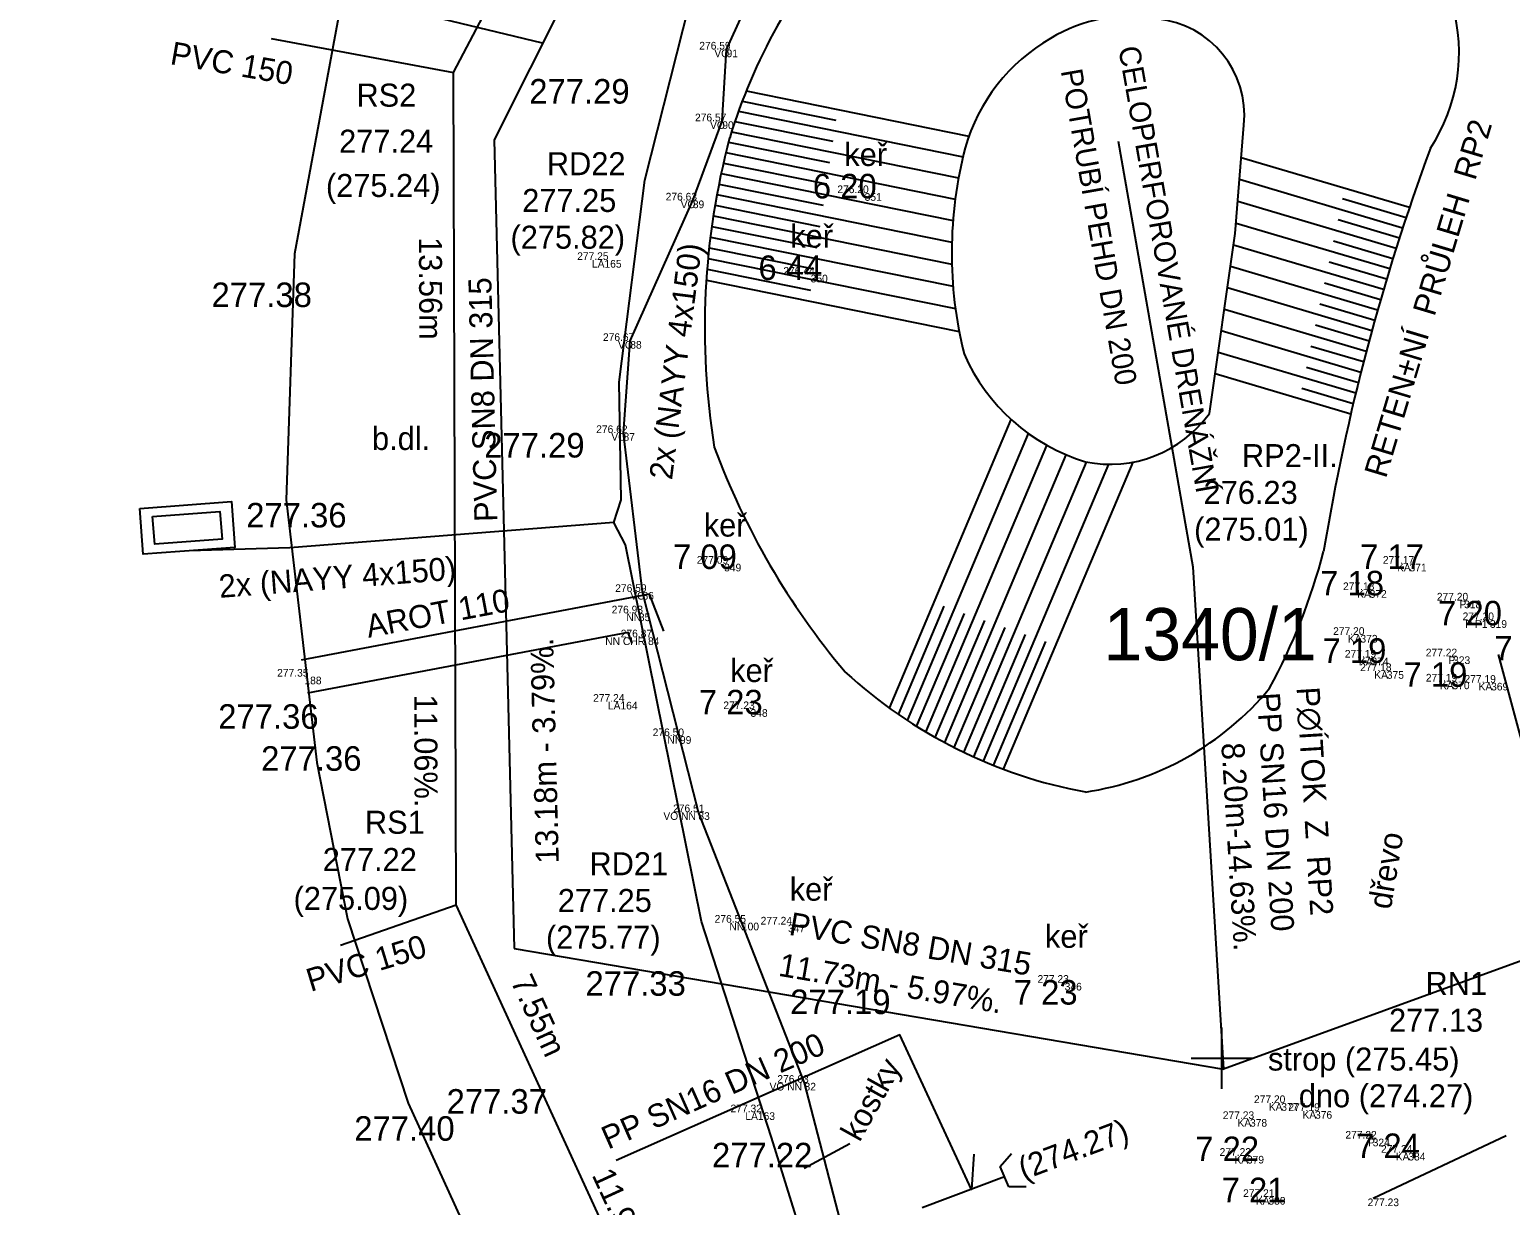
# Model space of a CAD drawing. Extents: x -601602 to -600882, y -1162594 to -1161950.
# Drawn here: x -601194.43 to -601170.3, y -1162052.4 to -1162033.24 of the extents above; entities that cross this region are included whole.
import ezdxf

# ---------------------------------------------------------------- set-up
doc = ezdxf.new("R2010")
doc.units = 0
for name, color, linetype in [('BODY', 7, 'Continuous'), ('BODY_CISLA', 7, 'Continuous'), ('BODY_KODY', 7, 'Continuous'), ('BODY_VYSKY_CELE', 7, 'Continuous'), ('G_TEXTY', 7, 'Continuous'), ('H_KOTY_VYSKOVE', 7, 'Continuous'), ('H_VYSKY_PREVZATE', 7, 'Continuous'), ('IS_CHRÁNIČKY', 7, 'Continuous'), ('IS_EON_NN', 7, 'Continuous'), ('IS_KAN_SPLASKOVA', 7, 'Continuous'), ('IS_ODVODNENI_HDV', 7, 'Continuous'), ('IS_VO_AREAL', 7, 'Continuous'), ('KN_Hranice parcel', 7, 'Continuous'), ('KN_Parcelní čísla', 7, 'Continuous'), ('X_SOUR_KRIZKY_SEVER', 7, 'Continuous')]:
    doc.layers.add(name, color=color, linetype=linetype)

# ---------------------------------------------------------------- blocks, each defined once
blk = doc.blocks.new('POINT_DISPLAY')
blk.add_line((0, 0), (0, 0))
blk = doc.blocks.new('VYU_5')
at = {"layer": 'IS_ODVODNENI_HDV'}
for p, q in [((-1.08, 1.22), (0, 0.76)), ((0, 0.76), (0, -0.76)), ((0, -0.76), (-1.08, -1.26))]:
    blk.add_line(p, q, dxfattribs=at)
blk = doc.blocks.new('VYU_4')
at = {"layer": 'IS_ODVODNENI_HDV', "xscale": 0.9492094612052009, "yscale": 0.9492094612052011, "rotation": 0.000724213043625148}
blk.add_blockref('VYU_5', (0, 0), dxfattribs=at)
blk = doc.blocks.new('VYU_7')
at = {"layer": 'IS_ODVODNENI_HDV'}
for p, q in [((-1.08, 1.22), (0, 0.76)), ((0, 0.76), (0, -0.76)), ((0, -0.76), (-1.08, -1.26))]:
    blk.add_line(p, q, dxfattribs=at)
blk = doc.blocks.new('VYU_6')
at = {"layer": 'IS_ODVODNENI_HDV', "xscale": 0.9492094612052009, "yscale": 0.9492094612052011, "rotation": 0.000724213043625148}
blk.add_blockref('VYU_7', (0, 0), dxfattribs=at)
blk = doc.blocks.new('132_9')
at = {"layer": 'IS_EON_NN'}
for points in [[(-1.5, 1.5), (1.5, 1.5), (1.5, 0), (-1.5, 0)], [(-1.1, 1.2), (1.1, 1.2), (1.1, 0.3), (-1.1, 0.3)]]:
    blk.add_lwpolyline(points, close=True, dxfattribs=at)

msp = doc.modelspace()

# ---------------------------------------------------------------- linework, layer by layer
at = {"layer": 'G_TEXTY'}
for p, q in [((-601170.073, -1162044.971), (-601170.491, -1162043.42)), ((-601170.366, -1162051.262), (-601172.534, -1162052.284)), ((-601181.064, -1162051.395), (-601181.807, -1162051.794))]:
    msp.add_line(p, q, dxfattribs=at)
at = {"layer": 'IS_CHRÁNIČKY'}
for points in [[(-601184.093, -1162043.041), (-601184.326, -1162042.437), (-601190.001, -1162043.51)], [(-601184.607, -1162043.239), (-601184.674, -1162043.063), (-601189.899, -1162044.05)]]:
    msp.add_lwpolyline(points, dxfattribs=at)
at = {"layer": 'IS_EON_NN'}
for points in [[(-601184.91, -1162041.27), (-601184.79, -1162040.9), (-601184.82, -1162038.98), (-601184.4, -1162035.69), (-601183.57, -1162032.4), (-601182.58, -1162029.99), (-601182.65, -1162029.57)], [(-601195.29, -1162079.33), (-601194.47, -1162075.69), (-601193.95, -1162075.32), (-601193.27, -1162075.31), (-601189.37, -1162076.34), (-601189.05, -1162076.25), (-601188.88, -1162076.03), (-601188.1, -1162074), (-601182.8, -1162065.89), (-601180.73, -1162060), (-601180.49, -1162059.07), (-601180.33, -1162057.81), (-601181.56, -1162053.79), (-601182.34, -1162051.29), (-601183.48, -1162047.77), (-601184.72, -1162041.63), (-601184.91, -1162041.27)], [(-601184.91, -1162041.27), (-601190.19, -1162041.68), (-601191.83, -1162041.73)]]:
    msp.add_lwpolyline(points, dxfattribs=at)
at = {"layer": 'IS_KAN_SPLASKOVA'}
for p, q in [((-601190.491, -1162033.382), (-601187.521, -1162033.934)), ((-601189.363, -1162048.157), (-601187.478, -1162047.498))]:
    msp.add_line(p, q, dxfattribs=at)
msp.add_lwpolyline([(-601184.326, -1162054.364), (-601187.478, -1162047.498), (-601187.521, -1162033.934), (-601180.812, -1162021.187), (-601162.543, -1162012.396)], dxfattribs=at)
at = {"layer": 'IS_ODVODNENI_HDV'}
for p, q in [((-601180.4, -1162022.16), (-601186.86, -1162035.03)), ((-601186.071, -1162033.458), (-601188.89, -1162032.778)), ((-601182.815, -1162034.399), (-601181.287, -1162034.71)), ((-601182.75, -1162034.234), (-601179.12, -1162034.971)), ((-601182.876, -1162034.566), (-601179.217, -1162035.308)), ((-601182.989, -1162034.9), (-601179.289, -1162035.651)), ((-601182.934, -1162034.732), (-601181.339, -1162035.056)), ((-601174.78, -1162036.56), (-601174.64, -1162034.79)), ((-601186.86, -1162035.03), (-601186.53, -1162048.21)), ((-601183.038, -1162035.069), (-601181.391, -1162035.403)), ((-601176.688, -1162035.053), (-601175.47, -1162041.99)), ((-601183.121, -1162035.41), (-601181.443, -1162035.75)), ((-601183.081, -1162035.239), (-601179.343, -1162035.997)), ((-601171.941, -1162036.136), (-601174.682, -1162035.323)), ((-601183.159, -1162035.58), (-601179.38, -1162036.347)), ((-601183.195, -1162035.752), (-601181.496, -1162036.096)), ((-601172.052, -1162036.469), (-601174.71, -1162035.68)), ((-601183.258, -1162036.096), (-601181.548, -1162036.443)), ((-601183.227, -1162035.923), (-601179.399, -1162036.7)), ((-601172.159, -1162036.801), (-601174.739, -1162036.036)), ((-601171.997, -1162036.302), (-601173.03, -1162035.995)), ((-601183.286, -1162036.269), (-601179.399, -1162037.058)), ((-601172.262, -1162037.136), (-601174.767, -1162036.393)), ((-601172.105, -1162036.634), (-601173.104, -1162036.338)), ((-601183.334, -1162036.616), (-601179.38, -1162037.418)), ((-601183.311, -1162036.442), (-601181.6, -1162036.789)), ((-601175.2, -1162039.49), (-601174.78, -1162036.56)), ((-601183.354, -1162036.791), (-601181.652, -1162037.136)), ((-601172.363, -1162037.471), (-601174.807, -1162036.746)), ((-601172.211, -1162036.969), (-601173.178, -1162036.682)), ((-601183.372, -1162036.965), (-601179.341, -1162037.783)), ((-601172.46, -1162037.807), (-601174.857, -1162037.096)), ((-601172.313, -1162037.303), (-601173.251, -1162037.025)), ((-601183.4, -1162037.317), (-601179.281, -1162038.153)), ((-601183.388, -1162037.141), (-601181.705, -1162037.482)), ((-601172.554, -1162038.144), (-601174.907, -1162037.446)), ((-601172.412, -1162037.639), (-601173.325, -1162037.368)), ((-601172.645, -1162038.483), (-601174.957, -1162037.796)), ((-601172.507, -1162037.976), (-601173.399, -1162037.711)), ((-601172.6, -1162038.313), (-601173.472, -1162038.054)), ((-601172.732, -1162038.822), (-601175.007, -1162038.146)), ((-601172.816, -1162039.162), (-601175.058, -1162038.497)), ((-601172.689, -1162038.652), (-601173.546, -1162038.398)), ((-601172.774, -1162038.992), (-601173.62, -1162038.741)), ((-601172.897, -1162039.503), (-601175.108, -1162038.847)), ((-601172.857, -1162039.333), (-601173.694, -1162039.084)), ((-601180.416, -1162044.292), (-601178.431, -1162039.59)), ((-601180.122, -1162044.495), (-601178.149, -1162039.819)), ((-601179.821, -1162044.683), (-601177.849, -1162040.011)), ((-601179.514, -1162044.856), (-601177.535, -1162040.165)), ((-601179.201, -1162045.015), (-601177.204, -1162040.283)), ((-601178.883, -1162045.159), (-601176.84, -1162040.32)), ((-601178.558, -1162045.289), (-601176.446, -1162040.285)), ((-601147.973, -1162040.333), (-601174.97, -1162050.18)), ((-601175.47, -1162041.99), (-601174.97, -1162050.18)), ((-601180.27, -1162044.395), (-601179.526, -1162042.634)), ((-601179.973, -1162044.591), (-601179.195, -1162042.749)), ((-601179.668, -1162044.771), (-601178.863, -1162042.863)), ((-601179.359, -1162044.937), (-601178.532, -1162042.978)), ((-601179.043, -1162045.089), (-601178.2, -1162043.092)), ((-601178.721, -1162045.226), (-601177.869, -1162043.207)), ((-601186.53, -1162048.21), (-601174.97, -1162050.18)), ((-601178.54, -1162051.93), (-601179.88, -1162052.44))]:
    msp.add_line(p, q, dxfattribs=at)
msp.add_lwpolyline([(-601179.038, -1162051.562), (-601179.08, -1162052.136), (-601180.244, -1162049.619), (-601184.868, -1162051.668)], dxfattribs=at)
for centre, radius, start, end in [((-601174.21, -1162037.679), 9.208, 138.4369, 163.0858), ((-601176.508, -1162035.46), 2.444, 79.1985, 121.643), ((-601173.973, -1162033.607), 2.841, 326.6304, 15.8773), ((-601176.211, -1162034.631), 1.579, 354.2259, 84.1362), ((-601176.302, -1162035.974), 2.991, 119.8289, 164.1986), ((-601171.355, -1162038.105), 12.071, 165.0951, 189.2255), ((-601172.6, -1162036.879), 6.801, 165.3581, 193.9598), ((-601138.025, -1162047.577), 35.794, 159.7185, 170.6142), ((-601176.29, -1162037.24), 3.179, 203.7429, 252.99), ((-601176.82, -1162038.326), 1.994, 258.4198, 324.3), ((-601171.732, -1162035.775), 12.301, 200.2867, 220.1094), ((-601183.142, -1162039.161), 10.136, 331.673, 345.2568), ((-601175.786, -1162037.891), 7.9, 227.3305, 259.5394), ((-601177.928, -1162040.895), 4.818, 278.4555, 320.3325)]:
    msp.add_arc(centre, radius, start, end, dxfattribs=at)
at = {"layer": 'IS_VO_AREAL'}
msp.add_lwpolyline([(-601188.36, -1162077.39), (-601188.04, -1162076.54), (-601187.59, -1162075.52), (-601187.04, -1162073.36), (-601184.48, -1162069.1), (-601182.63, -1162066.18), (-601180.78, -1162062.19), (-601180.2, -1162059.82), (-601180.67, -1162056.17), (-601181.22, -1162052.64), (-601181.8, -1162050.4), (-601183.53, -1162045.99), (-601184.44, -1162042.4), (-601184.75, -1162039.81), (-601184.64, -1162038.31), (-601183.62, -1162036.02), (-601183.14, -1162034.73), (-601183.07, -1162033.56), (-601182.29, -1162031.84)], dxfattribs=at)
at = {"layer": 'KN_Hranice parcel'}
msp.add_lwpolyline([(-601189.34, -1162032.73), (-601190.11, -1162036.89), (-601190.25, -1162040.9), (-601189.75, -1162045.18), (-601189.25, -1162047.73), (-601188.26, -1162050.73), (-601187.02, -1162053.44), (-601208.32, -1162063.99), (-601209.9, -1162060.66), (-601211.08, -1162057.59), (-601212, -1162054.7), (-601212.73, -1162051.88), (-601213.33, -1162048.91), (-601213.84, -1162044.87), (-601214.04, -1162041.62), (-601214.04, -1162038.88), (-601213.85, -1162035.48), (-601213.49, -1162032.3)], dxfattribs=at)
at = {"layer": 'X_SOUR_KRIZKY_SEVER'}
for p, q in [((-601175, -1162050.5), (-601175, -1162049.5)), ((-601175.5, -1162050), (-601174.5, -1162050))]:
    msp.add_line(p, q, dxfattribs=at)

# ---------------------------------------------------------------- block references
at = {"layer": 'BODY'}
for p in [(-601183.07, -1162033.56), (-601183.14, -1162034.73), (-601180.82, -1162035.9), (-601183.62, -1162036.02), (-601185.06, -1162036.99), (-601181.7, -1162037.23), (-601184.64, -1162038.31), (-601184.75, -1162039.81), (-601183.11, -1162041.94), (-601171.94, -1162041.94), (-601184.44, -1162042.4), (-601172.59, -1162042.37), (-601171.05, -1162042.54), (-601184.5, -1162042.75), (-601170.63, -1162042.86), (-601184.35, -1162043.14), (-601172.74, -1162043.1), (-601172.56, -1162043.47), (-601171.23, -1162043.45), (-601189.95, -1162043.78), (-601172.31, -1162043.69), (-601171.24, -1162043.86), (-601170.61, -1162043.88), (-601184.8, -1162044.19), (-601182.68, -1162044.31), (-601183.83, -1162044.75), (-601183.53, -1162045.99), (-601182.82, -1162047.79), (-601182.07, -1162047.82), (-601177.56, -1162048.77), (-601181.8, -1162050.4), (-601182.56, -1162050.88), (-601174.03, -1162050.73), (-601173.48, -1162050.86), (-601174.54, -1162050.99), (-601172.54, -1162051.31), (-601174.59, -1162051.59), (-601171.96, -1162051.54), (-601174.24, -1162052.26)]:
    msp.add_blockref('POINT_DISPLAY', p, dxfattribs=at)
at = {"layer": 'IS_EON_NN', "xscale": 0.49999999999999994, "yscale": 0.5000000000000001, "rotation": 4.304468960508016}
msp.add_blockref('132_9', (-601191.83, -1162041.73), dxfattribs=at)
at = {"layer": 'IS_ODVODNENI_HDV', "xscale": 0.24999813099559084, "yscale": 0.24999813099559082, "rotation": -156.40160465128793}
for name in ['VYU_4', 'VYU_6']:
    msp.add_blockref(name, (-601178.54, -1162051.93), dxfattribs=at)

# ---------------------------------------------------------------- texts
at = {"layer": 'BODY_CISLA'}
for s, p in [('91', (-601183.07, -1162033.685)), ('90', (-601183.14, -1162034.855)), ('351', (-601180.82, -1162036.025)), ('89', (-601183.62, -1162036.145)), ('165', (-601185.06, -1162037.115)), ('350', (-601181.7, -1162037.355)), ('88', (-601184.64, -1162038.435)), ('87', (-601184.75, -1162039.935)), ('349', (-601183.11, -1162042.065)), ('371', (-601171.94, -1162042.065)), ('86', (-601184.44, -1162042.525)), ('372', (-601172.59, -1162042.495)), ('318', (-601171.05, -1162042.665)), ('85', (-601184.5, -1162042.875)), ('319', (-601170.63, -1162042.985)), ('84', (-601184.35, -1162043.265)), ('373', (-601172.74, -1162043.225)), ('374', (-601172.56, -1162043.595)), ('323', (-601171.23, -1162043.575)), ('188', (-601189.95, -1162043.905)), ('375', (-601172.31, -1162043.815)), ('370', (-601171.24, -1162043.985)), ('369', (-601170.61, -1162044.005)), ('164', (-601184.8, -1162044.315)), ('348', (-601182.68, -1162044.435)), ('99', (-601183.83, -1162044.875)), ('83', (-601183.53, -1162046.115)), ('100', (-601182.82, -1162047.915)), ('347', (-601182.07, -1162047.945)), ('346', (-601177.56, -1162048.895)), ('82', (-601181.8, -1162050.525)), ('163', (-601182.56, -1162051.005)), ('377', (-601174.03, -1162050.855)), ('376', (-601173.48, -1162050.985)), ('378', (-601174.54, -1162051.115)), ('324', (-601172.54, -1162051.435)), ('379', (-601174.59, -1162051.715)), ('384', (-601171.96, -1162051.665)), ('380', (-601174.24, -1162052.385))]:
    msp.add_text(s, height=0.125, dxfattribs=at).set_placement(p)
at = {"layer": 'BODY_KODY'}
for s, p in [('VO', (-601183.269, -1162033.685)), ('VO', (-601183.339, -1162034.855)), ('VO', (-601183.819, -1162036.145)), ('LA', (-601185.264, -1162037.115)), ('VO', (-601184.839, -1162038.435)), ('VO', (-601184.949, -1162039.935)), ('KA', (-601172.144, -1162042.065)), ('VO', (-601184.639, -1162042.525)), ('KA', (-601172.794, -1162042.495)), ('P', (-601171.126, -1162042.665)), ('NN', (-601184.704, -1162042.875)), ('P P1', (-601171.031, -1162042.985)), ('NN CHR', (-601185.048, -1162043.265)), ('KA', (-601172.944, -1162043.225)), ('KA', (-601172.764, -1162043.595)), ('P', (-601171.306, -1162043.575)), ('KA', (-601172.514, -1162043.815)), ('KA', (-601171.444, -1162043.985)), ('KA', (-601170.814, -1162044.005)), ('LA', (-601185.004, -1162044.315)), ('NN', (-601184.034, -1162044.875)), ('VO NN', (-601184.1, -1162046.115)), ('NN', (-601183.024, -1162047.915)), ('VO NN', (-601182.37, -1162050.525)), ('LA', (-601182.764, -1162051.005)), ('KA', (-601174.234, -1162050.855)), ('KA', (-601173.684, -1162050.985)), ('KA', (-601174.744, -1162051.115)), ('P', (-601172.616, -1162051.435)), ('KA', (-601174.794, -1162051.715)), ('KA', (-601172.164, -1162051.665)), ('KA', (-601174.444, -1162052.385))]:
    msp.add_text(s, height=0.125, dxfattribs=at).set_placement(p)
at = {"layer": 'BODY_VYSKY_CELE'}
for s, p in [('276.59 ', (-601183.515, -1162033.56)), ('276.57 ', (-601183.585, -1162034.73)), ('276.63 ', (-601184.063, -1162036.02)), ('276.20 ', (-601181.265, -1162035.9)), ('277.25 ', (-601185.505, -1162036.99)), ('276.44 ', (-601182.145, -1162037.23)), ('276.67 ', (-601185.085, -1162038.31)), ('276.62 ', (-601185.195, -1162039.81)), ('277.09 ', (-601183.555, -1162041.94)), ('277.17 ', (-601172.374, -1162041.94)), ('276.59 ', (-601184.885, -1162042.4)), ('277.18 ', (-601173.024, -1162042.37)), ('277.20 ', (-601171.495, -1162042.54)), ('276.93 ', (-601184.943, -1162042.75)), ('277.20 ', (-601171.075, -1162042.86)), ('276.87 ', (-601184.795, -1162043.14)), ('277.20 ', (-601173.185, -1162043.1)), ('277.19 ', (-601172.994, -1162043.47)), ('277.22 ', (-601171.675, -1162043.45)), ('277.18 ', (-601172.744, -1162043.69)), ('277.35 ', (-601190.395, -1162043.78)), ('277.19 ', (-601171.674, -1162043.86)), ('277.19 ', (-601171.044, -1162043.88)), ('277.24 ', (-601185.245, -1162044.19)), ('277.23 ', (-601183.123, -1162044.31)), ('276.50 ', (-601184.275, -1162044.75)), ('276.51 ', (-601183.942, -1162045.99)), ('276.55 ', (-601183.265, -1162047.79)), ('277.24 ', (-601182.515, -1162047.82)), ('277.23 ', (-601178.003, -1162048.77)), ('276.63 ', (-601182.243, -1162050.4)), ('277.20 ', (-601174.475, -1162050.73)), ('277.32 ', (-601183.005, -1162050.88)), ('277.23 ', (-601174.983, -1162050.99)), ('277.19 ', (-601173.914, -1162050.86)), ('277.22 ', (-601172.985, -1162051.31)), ('277.22 ', (-601175.035, -1162051.59)), ('277.24 ', (-601172.405, -1162051.54)), ('277.21 ', (-601174.652, -1162052.26)), ('277.23 ', (-601172.623, -1162052.41))]:
    msp.add_text(s, height=0.125, dxfattribs=at).set_placement(p)
at = {"layer": 'G_TEXTY'}
for s, p in [('keř', (-601181.152, -1162035.458)), ('keř', (-601182.032, -1162036.788)), ('b.dl.', (-601188.849, -1162040.086)), ('keř', (-601183.442, -1162041.498)), ('keř', (-601183.012, -1162043.868)), ('keř', (-601182.041, -1162047.432)), ('keř', (-601177.881, -1162048.2))]:
    msp.add_text(s, height=0.375, dxfattribs=at).set_placement(p)
for s, rotation, p in [('AROT 110', 10.7021, (-601188.908, -1162043.149)), ('dřevo', 80.5377, (-601172.244, -1162047.586)), ('kostky', 60.9388, (-601180.902, -1162051.379))]:
    msp.add_text(s, height=0.375, rotation=rotation, dxfattribs=at).set_placement(p)
at = {"layer": 'H_KOTY_VYSKOVE'}
for s, p in [(' 6 20', (-601181.813, -1162035.986)), (' 6 44', (-601182.7, -1162037.316)), (' 7 09', (-601184.092, -1162042.026)), (' 7 17', (-601172.894, -1162042.026)), (' 7 18', (-601173.545, -1162042.456)), (' 7 20', (-601171.623, -1162042.946)), (' 7 19', (-601173.506, -1162043.556)), (' 7 18', (-601170.705, -1162043.516)), (' 7 19', (-601172.186, -1162043.946)), (' 7 23', (-601183.671, -1162044.396)), (' 7 23', (-601178.539, -1162049.125)), (' 7 22', (-601175.581, -1162051.676)), (' 7 24', (-601172.96, -1162051.626)), (' 7 21', (-601175.151, -1162052.346))]:
    msp.add_text(s, height=0.4, dxfattribs=at).set_placement(p)
at = {"layer": 'H_VYSKY_PREVZATE'}
for s, p in [('277.29', (-601186.286, -1162034.441)), ('277.38', (-601191.464, -1162037.757)), ('277.29', (-601187.02, -1162040.209)), ('277.36', (-601190.899, -1162041.349)), ('277.36', (-601191.355, -1162044.63)), ('277.36', (-601190.656, -1162045.314)), ('277.33', (-601185.37, -1162048.981)), ('277.19', (-601182.034, -1162049.28)), ('277.37', (-601187.633, -1162050.903)), ('277.40', (-601189.138, -1162051.344)), ('277.22', (-601183.308, -1162051.778))]:
    msp.add_text(s, height=0.4, dxfattribs=at).set_placement(p)
at = {"layer": 'IS_EON_NN'}
for rotation, p in [(82.725, (-601183.96, -1162040.584)), (4.4402, (-601191.33, -1162042.497))]:
    msp.add_text('2x (NAYY 4x150)', height=0.375, rotation=rotation, dxfattribs=at).set_placement(p)
at = {"layer": 'IS_KAN_SPLASKOVA'}
for s, rotation, p in [('PVC 150', 350.0742, (-601192.153, -1162033.796)), ('13.56m', 270.1816, (-601188.084, -1162036.618)), ('11.06%.', 270.1816, (-601188.161, -1162044.072)), ('PVC 150', 16.9143, (-601189.849, -1162048.919)), ('7.55m', 294.6437, (-601186.595, -1162048.745)), ('11.92%.', 294.6437, (-601185.272, -1162051.901))]:
    msp.add_text(s, height=0.375, rotation=rotation, dxfattribs=at).set_placement(p)
for s, p in [('RS2', (-601189.102, -1162034.491)), ('277.24', (-601189.385, -1162035.241)), ('(275.24)', (-601189.6, -1162035.963)), ('RS1', (-601188.964, -1162046.341)), ('277.22', (-601189.652, -1162046.948)), ('(275.09)', (-601190.127, -1162047.582))]:
    msp.add_text(s, height=0.375, dxfattribs=at).set_placement(p)
at = {"layer": 'IS_ODVODNENI_HDV'}
for s, height, rotation, p in [('CELOPERFOROVANÉ DRENÁŽNÍ', 0.35, 279.9549, (-601176.687, -1162033.534)), ('POTRUBÍ PEHD DN 200', 0.35, 279.9549, (-601177.625, -1162033.906)), ('RETEN±NÍ  PRŮLEH  RP2', 0.375, 73.3191, (-601172.325, -1162040.562)), ('PVC SN8 DN 315', 0.375, 91.4343, (-601186.805, -1162041.253)), ('13.18m - 3.79%.', 0.375, 91.4343, (-601185.804, -1162046.823)), ('PP SN16 DN 200', 0.375, 273.4936, (-601174.428, -1162044.049)), ('P∅ÍTOK  Z  RP2', 0.375, 273.4936, (-601173.781, -1162043.958)), ('8.20m-14.63%.', 0.375, 273.4936, (-601175.008, -1162044.867)), ('PVC SN8 DN 315', 0.375, 350.3288, (-601182.068, -1162047.986)), ('11.73m - 5.97%.', 0.375, 350.3288, (-601182.239, -1162048.654)), ('PP SN16 DN 200', 0.375, 23.896, (-601185, -1162051.491)), ('(274.27)', 0.375, 20.7216, (-601178.227, -1162051.99)), ('RETEN±NÍ  OBJEKT  R1', 0.375, 20.7175, (-601174.142, -1162054.623))]:
    msp.add_text(s, height=height, rotation=rotation, dxfattribs=at).set_placement(p)
for s, p in [('RD22', (-601185.999, -1162035.608)), ('277.25', (-601186.401, -1162036.207)), ('(275.82)', (-601186.592, -1162036.806)), ('RP2-II.', (-601174.671, -1162040.366)), ('276.23', (-601175.296, -1162040.965)), ('(275.01)', (-601175.451, -1162041.564)), ('RD21', (-601185.305, -1162047.017)), ('277.25', (-601185.822, -1162047.616)), ('(275.77)', (-601186.013, -1162048.215)), ('RN1', (-601171.68, -1162048.968)), ('277.13', (-601172.274, -1162049.567)), ('strop (275.45)', (-601174.247, -1162050.2)), ('dno (274.27)', (-601173.744, -1162050.799))]:
    msp.add_text(s, height=0.375, dxfattribs=at).set_placement(p)
at = {"layer": 'KN_Parcelní čísla'}
msp.add_text('1340/1', height=0.85, dxfattribs=at).set_placement((-601176.927, -1162043.513))

doc.saveas('drawing.dxf')
